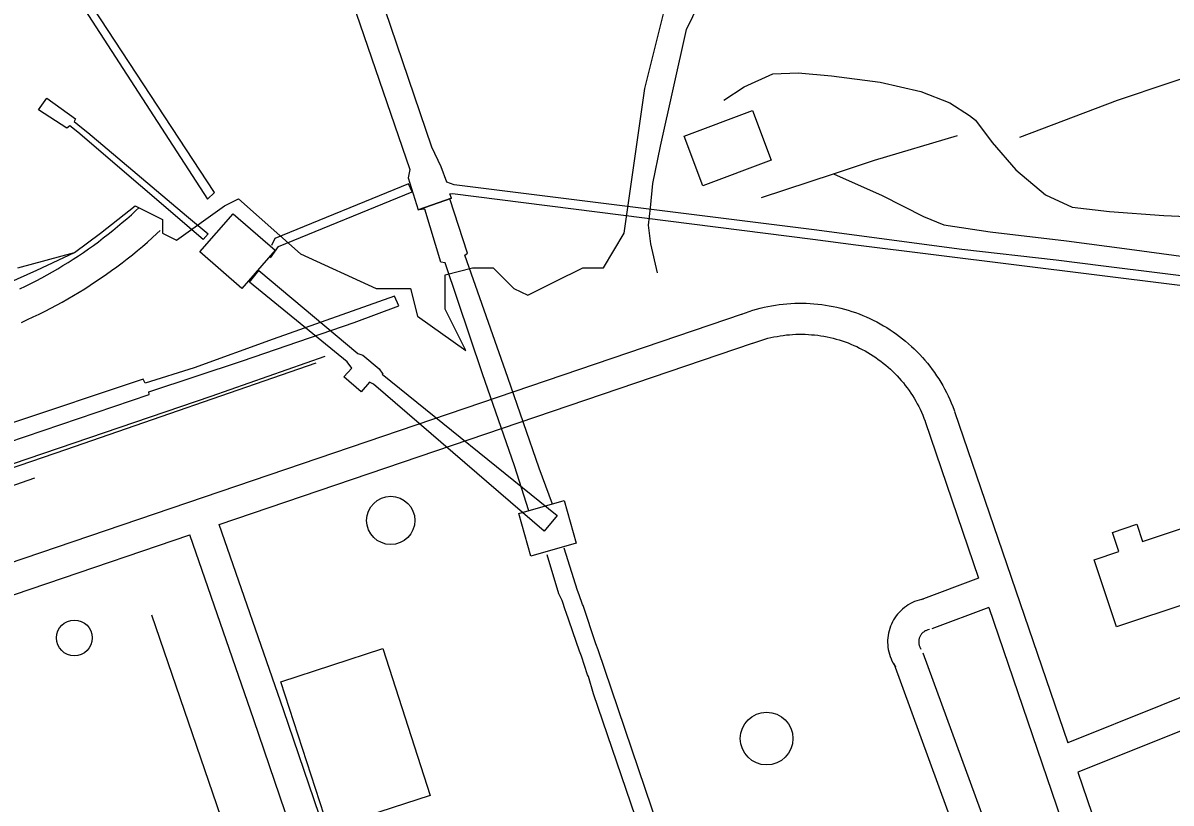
# Model space of a CAD drawing. Extents: x 3250478 to 3288318, y 788638 to 816472.
# Drawn here: x 3268997 to 3270105, y 810377 to 811130 of the extents above; entities that cross this region are included whole.
import ezdxf

# ---------------------------------------------------------------- set-up
doc = ezdxf.new("R2010")
doc.units = 0
for name, color, linetype in [('V-BLDG-OTLN', 7, 'Continuous'), ('V-DOMW-TANK', 7, 'Continuous'), ('V-ROAD-CNTR', 7, 'Continuous'), ('V-SITE-STRC', 7, 'Continuous'), ('V-TOPO-SHOR', 7, 'Continuous'), ('V-UTIL-LINE', 7, 'Continuous')]:
    doc.layers.add(name, color=color, linetype=linetype)

msp = doc.modelspace()

# ---------------------------------------------------------------- linework, layer by layer
at = {"layer": 'V-BLDG-OTLN'}
for points in [[(3269635.3, 811020.9), (3269701.4, 811045.6), (3269719.4, 810997.6), (3269653.2, 810972.9)], [(3269208.3, 810873.7), (3269167.8, 810909), (3269199.9, 810945.9), (3269240.5, 810910.7)], [(3269487.3, 810615.5), (3269475.7, 810656.8), (3269519.4, 810669.2), (3269531, 810627.9)], [(3270052.8, 810547.3), (3270031.2, 810612.1), (3270054.8, 810620), (3270048.7, 810638.4), (3270072.4, 810646.3), (3270077.8, 810629.8), (3270172, 810661.2), (3270194.2, 810594.4)], [(3269245.8, 810494.4), (3269344.2, 810526.4), (3269390.2, 810384.7), (3269291.9, 810352.7)]]:
    msp.add_lwpolyline(points, close=True, dxfattribs=at)
at = {"layer": 'V-DOMW-TANK'}
for centre, radius in [((3269352, 810650), 23.3), ((3269046.5, 810536.6), 17.3), ((3269714.9, 810439.5), 25.4)]:
    msp.add_circle(centre, radius, dxfattribs=at)
at = {"layer": 'V-ROAD-CNTR'}
for points in [[(3269609.4, 810888.9), (3269603.1, 810916.8), (3269600.8, 810934.9), (3269602.9, 810951.7), (3269604.9, 810975), (3269612.4, 811011.2), (3269637.6, 811123.7), (3269649.8, 811148.9)], [(3269673.6, 811055.6), (3269693.2, 811068.5), (3269720.9, 811080.8), (3269745.5, 811081.7), (3269777.6, 811079.1), (3269824.5, 811072.7), (3269863.8, 811063.9), (3269891.7, 811052.8), (3269910.8, 811040.6), (3269916.7, 811036.2), (3269932.6, 811014.6), (3269955.4, 810988.3), (3269984.2, 810964.3), (3270009.8, 810952.1), (3270046, 810948.2), (3270098.5, 810944.3), (3270156.5, 810941.6)], [(3268994, 810873.5), (3268999.3, 810876), (3269004.6, 810878.6), (3269009.8, 810881.3), (3269015.1, 810884.1), (3269020.2, 810886.9), (3269025.4, 810889.8), (3269030.5, 810892.8), (3269035.5, 810895.8), (3269040.5, 810898.9), (3269045.5, 810902.1), (3269050.4, 810905.3), (3269055.3, 810908.6), (3269060.2, 810912), (3269065, 810915.4), (3269069.7, 810918.9), (3269074.4, 810922.5), (3269079.1, 810926.1), (3269083.7, 810929.7), (3269088.3, 810933.5), (3269092.8, 810937.3), (3269097.3, 810941.1), (3269101.7, 810945), (3269106, 810949), (3269108.9, 810951.7)], [(3268995.4, 810841.1), (3269001.2, 810843.7), (3269006.9, 810846.3), (3269012.5, 810849.1), (3269018.2, 810851.9), (3269023.7, 810854.7), (3269029.3, 810857.7), (3269034.8, 810860.7), (3269040.3, 810863.8), (3269045.7, 810867), (3269051.1, 810870.2), (3269056.5, 810873.5), (3269061.8, 810876.9), (3269067, 810880.4), (3269072.3, 810883.9), (3269077.4, 810887.5), (3269082.5, 810891.1), (3269087.6, 810894.8), (3269092.6, 810898.6), (3269097.6, 810902.5), (3269102.5, 810906.4), (3269107.4, 810910.4), (3269112.2, 810914.4), (3269117, 810918.5), (3269121.7, 810922.7), (3269126.3, 810926.9), (3269129.4, 810929.7)], [(3269691.1, 810849.1), (3269694.4, 810850.4), (3269698, 810851.6), (3269701.5, 810852.7), (3269705.1, 810853.8), (3269708.7, 810854.7), (3269712.4, 810855.6), (3269716, 810856.4), (3269719.7, 810857.1), (3269723.4, 810857.8), (3269727.1, 810858.3), (3269730.8, 810858.7), (3269734.5, 810859.1), (3269738.2, 810859.4), (3269742, 810859.5), (3269745.7, 810859.6), (3269749.4, 810859.6), (3269753.2, 810859.6), (3269756.9, 810859.4), (3269760.6, 810859.1), (3269764.3, 810858.8), (3269768.1, 810858.3), (3269771.8, 810857.8), (3269775.4, 810857.2), (3269779.1, 810856.5), (3269782.8, 810855.7), (3269786.4, 810854.8), (3269790, 810853.9), (3269793.6, 810852.8), (3269797.2, 810851.7), (3269800.7, 810850.5), (3269804.2, 810849.2), (3269807.7, 810847.8), (3269811.1, 810846.4), (3269814.5, 810844.8), (3269817.9, 810843.2), (3269821.2, 810841.5), (3269824.5, 810839.7), (3269827.8, 810837.9), (3269831, 810836), (3269834.1, 810834), (3269837.2, 810831.9), (3269840.3, 810829.7), (3269843.3, 810827.5), (3269846.2, 810825.2), (3269849.1, 810822.8), (3269852, 810820.4), (3269854.7, 810817.9), (3269857.5, 810815.4), (3269860.1, 810812.7), (3269862.7, 810810), (3269865.3, 810807.3), (3269867.7, 810804.5), (3269870.1, 810801.6), (3269872.4, 810798.7), (3269874.7, 810795.7), (3269876.9, 810792.7), (3269879, 810789.6), (3269881.1, 810786.5), (3269883, 810783.3), (3269884.9, 810780.1), (3269886.7, 810776.8), (3269888.5, 810773.5), (3269890.1, 810770.2), (3269891.7, 810766.8), (3269893.2, 810763.4), (3269894.6, 810759.9), (3269896, 810756.5), (3269896.3, 810755.5)], [(3268470.7, 810433.7), (3268872, 810570.7), (3269691.5, 810849.3)], [(3269186.3, 810645.9), (3269701.2, 810820.9)], [(3269701.6, 810821), (3269704.6, 810822.1), (3269707.4, 810823.1), (3269710.3, 810824), (3269713.2, 810824.9), (3269716.1, 810825.7), (3269719.1, 810826.4), (3269722, 810827), (3269725, 810827.6), (3269728, 810828.1), (3269731, 810828.5), (3269734, 810828.9), (3269737, 810829.2), (3269740, 810829.4), (3269743.1, 810829.6), (3269746.1, 810829.6), (3269749.1, 810829.6), (3269752.1, 810829.6), (3269755.2, 810829.4), (3269758.2, 810829.2), (3269761.2, 810828.9), (3269764.2, 810828.6), (3269767.2, 810828.2), (3269770.2, 810827.7), (3269773.2, 810827.1), (3269776.1, 810826.5), (3269779.1, 810825.8), (3269782, 810825), (3269784.9, 810824.1), (3269787.8, 810823.2), (3269790.7, 810822.2), (3269793.5, 810821.2), (3269796.3, 810820.1), (3269799.1, 810818.9), (3269801.9, 810817.7), (3269804.6, 810816.3), (3269807.3, 810815), (3269809.9, 810813.5), (3269812.6, 810812), (3269815.2, 810810.5), (3269817.7, 810808.8), (3269820.2, 810807.2), (3269822.7, 810805.4), (3269825.1, 810803.6), (3269827.5, 810801.7), (3269829.9, 810799.8), (3269832.2, 810797.9), (3269834.4, 810795.8), (3269836.6, 810793.8), (3269838.8, 810791.6), (3269840.9, 810789.5), (3269842.9, 810787.2), (3269844.9, 810785), (3269846.9, 810782.6), (3269848.8, 810780.3), (3269850.6, 810777.9), (3269852.4, 810775.4), (3269854.1, 810772.9), (3269855.7, 810770.4), (3269857.3, 810767.8), (3269858.9, 810765.2), (3269860.4, 810762.5), (3269861.8, 810759.9), (3269863.1, 810757.2), (3269864.4, 810754.4), (3269865.6, 810751.6), (3269866.8, 810748.8), (3269867.9, 810745.9), (3269868.1, 810745.2)], [(3269896.4, 810755.2), (3270005.6, 810435.5)], [(3269868, 810745.5), (3269919.6, 810594.3)], [(3270636.3, 810672.3), (3270275.2, 810543.3), (3270005.6, 810435.5)], [(3269574.3, 809511.6), (3269539.9, 809611.9), (3269248.3, 810467.3), (3269186.3, 810645.9)], [(3270646.4, 810644), (3270285.9, 810515.2), (3270015.3, 810407.1)], [(3268536.9, 810424.6), (3268881.7, 810542.3), (3269157.9, 810636.2)], [(3269546, 809501.7), (3269511.5, 809602.2), (3269219.9, 810457.6), (3269157.9, 810636.2)], [(3269919.6, 810594.3), (3269863.9, 810573.4)], [(3269866.2, 810574.1), (3269864.3, 810573.7), (3269862.1, 810573.1), (3269859.9, 810572.4), (3269857.8, 810571.6), (3269855.7, 810570.7), (3269853.7, 810569.7), (3269851.7, 810568.5), (3269849.8, 810567.3), (3269847.9, 810565.9), (3269846.2, 810564.5), (3269844.5, 810562.9), (3269842.9, 810561.3), (3269841.4, 810559.6), (3269840, 810557.8), (3269838.7, 810555.9), (3269837.5, 810554), (3269836.4, 810552), (3269835.4, 810549.9), (3269834.5, 810547.8), (3269833.7, 810545.6), (3269833.1, 810543.4), (3269832.6, 810541.2), (3269832.2, 810539), (3269831.9, 810536.7), (3269831.7, 810534.4), (3269831.7, 810532.1), (3269831.8, 810529.8), (3269832, 810527.6), (3269832.4, 810525.3), (3269832.9, 810523.1), (3269833.4, 810520.9), (3269834.2, 810518.7), (3269835, 810516.5), (3269835.9, 810514.5), (3269837, 810512.4), (3269838.1, 810510.5), (3269839.3, 810508.7), (3269839.5, 810508.5)], [(3269929.3, 810565.9), (3269874.4, 810545.3)], [(3269929.3, 810565.9), (3270032, 810265.3), (3270049.9, 810214.6)], [(3269872.1, 810544.7), (3269871, 810544.4), (3269870.4, 810544.3), (3269869.8, 810544.1), (3269869.2, 810543.9), (3269868.6, 810543.6), (3269868, 810543.3), (3269867.4, 810543), (3269866.9, 810542.6), (3269866.4, 810542.2), (3269865.8, 810541.8), (3269865.4, 810541.4), (3269864.9, 810540.9), (3269864.5, 810540.4), (3269864.1, 810539.9), (3269863.7, 810539.4), (3269863.4, 810538.8), (3269863.1, 810538.2), (3269862.8, 810537.7), (3269862.5, 810537.1), (3269862.3, 810536.4), (3269862.1, 810535.8), (3269862, 810535.2), (3269861.9, 810534.5), (3269861.8, 810533.9), (3269861.7, 810533.2), (3269861.7, 810532.6), (3269861.8, 810531.9), (3269861.8, 810531.3), (3269861.9, 810530.6), (3269862.1, 810530), (3269862.2, 810529.4), (3269862.4, 810528.8), (3269862.7, 810528.1), (3269862.9, 810527.6), (3269863.2, 810527), (3269863.6, 810526.4), (3269864, 810525.7), (3269863.9, 810525.9)], [(3269865.8, 810522.3), (3269976.4, 810219.9)], [(3269837.6, 810512), (3269948.2, 810209.6)], [(3270015.3, 810407.1), (3270060.3, 810275.1), (3270083.6, 810209.2)]]:
    msp.add_lwpolyline(points, dxfattribs=at)
at = {"layer": 'V-SITE-STRC'}
for p, q in [((3269004.7, 811222.6), (3269175.2, 810960.1)), ((3269181.8, 810966.3), (3269011.6, 811225.6)), ((3269011.8, 811046.1), (3269020.1, 811057.4)), ((3269020.1, 811057.4), (3269047.6, 811037.5)), ((3269039.1, 811028.4), (3269011.8, 811046.1)), ((3269042, 811030.7), (3269039.1, 811028.4)), ((3269050, 811024.5), (3269042, 811030.7)), ((3269047.6, 811037.5), (3269046.2, 811034.8)), ((3269046.2, 811034.8), (3269053.5, 811029.1)), ((3269171, 810921.2), (3269050, 811024.5)), ((3269053.5, 811029.1), (3269059.4, 811024.2)), ((3269059.4, 811024.2), (3269154.7, 810943.8)), ((3269369.2, 810974.7), (3269240.2, 810922)), ((3269372.7, 810967), (3269369.2, 810974.7)), ((3269175.2, 810960.1), (3269181.8, 810966.3)), ((3269243.7, 810914.3), (3269372.7, 810967)), ((3269410.5, 810960.8), (3269378.6, 810949.6)), ((3269409, 810960.2), (3269410.5, 810960.8)), ((3269426, 810907.7), (3269409, 810960.2)), ((3269154.7, 810943.8), (3269175.8, 810926.6)), ((3269384.9, 810950.3), (3269378.6, 810949.6)), ((3269400.2, 810899.3), (3269384.9, 810950.3)), ((3269175.8, 810926.6), (3269171, 810921.2)), ((3269240.2, 810922), (3269236.7, 810915.2)), ((3269235.8, 810903.2), (3269243.7, 810914.3)), ((3269423.6, 810905.8), (3269426, 810907.7)), ((3269404.4, 810898.4), (3269400.2, 810899.3)), ((3269440.5, 810791.3), (3269404.4, 810898.4)), ((3269465, 810788), (3269423.6, 810905.8)), ((3269215.6, 810880), (3269224.5, 810891)), ((3269224.5, 810891), (3269320.1, 810811)), ((3269309.9, 810803.1), (3269215.6, 810880)), ((3269320.1, 810811), (3269325.2, 810809.5)), ((3269325.2, 810809.5), (3269340.8, 810796.2)), ((3269306.8, 810788.4), (3269314.3, 810797)), ((3269314.3, 810797), (3269309.9, 810803.1)), ((3269323.3, 810773.9), (3269306.8, 810788.4)), ((3269340.8, 810796.2), (3269344.2, 810791.1)), ((3269343.8, 810791), (3269512.7, 810654.6)), ((3269471.4, 810702.5), (3269440.5, 810791.3)), ((3269495.3, 810700.3), (3269465, 810788)), ((3269331.5, 810783.5), (3269323.3, 810773.9)), ((3269335.3, 810781.6), (3269331.5, 810783.5)), ((3269500.1, 810639.7), (3269335.3, 810781.6)), ((3269485.4, 810659.3), (3269471.4, 810702.5)), ((3269508.3, 810665.8), (3269495.3, 810700.3)), ((3269512.7, 810654.6), (3269500.1, 810639.7)), ((3269121, 810558.8), (3269378.3, 809808))]:
    msp.add_line(p, q, dxfattribs=at)
for points in [[(3268952.5, 812204.9), (3269370.5, 810988.6), (3269368.9, 810980.4), (3269378.6, 810949.6), (3269410.5, 810960.8), (3269408.9, 810965.2), (3269411.5, 810965.3), (3269759.4, 810921.3), (3269801.1, 810915.8), (3270263.8, 810858.3), (3270784.5, 810793.1), (3271136, 810749.9), (3271135, 810734.7), (3271171, 810730.9), (3271174.5, 810751), (3271174.5, 810750.6), (3271372, 810816.3), (3271520, 810866.2), (3271611, 810897.2), (3271734.7, 810940.2), (3272047.7, 811049), (3272425.7, 811177), (3272469.8, 811191.2), (3272472, 811193.1)], [(3272467.2, 811204.8), (3272464.7, 811201.8), (3272189.8, 811107.3), (3272093.7, 811074.3), (3271580.1, 810901.2), (3271176.5, 810761.8), (3271176.4, 810775.8), (3271142.6, 810779.8), (3271140.4, 810764.5), (3271139.1, 810759.3), (3271031.7, 810773.1), (3270718.8, 810811.3), (3270379.5, 810853.2), (3270040.1, 810895.2), (3269994.4, 810901), (3269903.4, 810911.5), (3269760.7, 810930.3), (3269413.2, 810973.9), (3269406, 810976.3), (3269400.8, 810991.3), (3269391.8, 811010), (3268985.6, 812204.9)], [(3269697.5, 810099), (3269695.3, 810103.8), (3269558.7, 810506.3), (3269552.2, 810525.2), (3269550, 810531), (3269537.8, 810567.9), (3269537.2, 810568.9), (3269533.8, 810578.2), (3269532.4, 810582.4), (3269519.4, 810623.2)], [(3269680.4, 810093), (3269678.7, 810099.3), (3269547.7, 810482.6), (3269542.9, 810499.4), (3269542.1, 810501.1), (3269536.2, 810519), (3269534.3, 810523.7), (3269521, 810562.1), (3269520.8, 810562.7), (3269517.6, 810572.6), (3269514.3, 810579.3), (3269503.1, 810616.7)]]:
    msp.add_lwpolyline(points, dxfattribs=at)
at = {"layer": 'V-TOPO-SHOR'}
for points in [[(3268992.1, 810893.8), (3269046.5, 810908.4), (3269071.9, 810927), (3269105.1, 810953.6), (3269131.7, 810940.3), (3269131.7, 810927), (3269145, 810920.4), (3269191.6, 810953.6), (3269204.9, 810960.3), (3269264.7, 810907.1), (3269337.9, 810873.8), (3269371.1, 810873.8), (3269377.8, 810847.2), (3269424.4, 810814), (3269404.4, 810853.9), (3269404.4, 810887.1), (3269431, 810893.8), (3269451, 810893.8), (3269470.9, 810873.8), (3269484.2, 810867.2), (3269510.8, 810880.5), (3269537.4, 810893.8), (3269557.4, 810893.8), (3269557.4, 810893.8), (3269577.3, 810927), (3269597.3, 811066.7), (3269617.2, 811146.5)], [(3269959.3, 811019.9), (3270053.7, 811055.6), (3270153.3, 811088.9), (3270231.5, 811110.9), (3270255.2, 811090.9), (3270318.1, 811040.7), (3270373.2, 811000), (3270442.2, 810951.4), (3270478.8, 810922.8)], [(3269710.1, 810961.5), (3269779.5, 810984.4), (3269819.1, 810997.7), (3269899.3, 811021.4)], [(3269779.5, 810984.4), (3269826.3, 810963.6), (3269866.5, 810943.3), (3269885.9, 810935.3), (3269930.6, 810928.5), (3270004.5, 810919.9), (3270065.3, 810911.6), (3270138.9, 810901.8), (3270189.3, 810896.3), (3270224.8, 810891.7)], [(3267896, 810704.3), (3267931.6, 810660.8), (3267965.2, 810619.4), (3267993.3, 810589.8), (3268013.6, 810576.6), (3268034, 810568.9), (3268061.8, 810568.7), (3268094.4, 810576.8), (3268135.4, 810592.6), (3268178, 810607.4), (3268235, 810626.1), (3268300.1, 810647.9), (3268361.1, 810669.7), (3268420.5, 810688.8), (3268485, 810707), (3268561.9, 810734.1), (3268648.4, 810764), (3268730, 810792.1), (3268808, 810818.8), (3268882.3, 810840.7), (3268963.4, 810870.5), (3269010.4, 810891.3), (3269046.5, 810908.4)], [(3269209, 810804), (3269316.7, 810840.8), (3269359.7, 810856.9), (3269355.6, 810866.5), (3269238.5, 810824.9), (3269162.2, 810797.2), (3269115, 810782.4), (3269112.8, 810786.4), (3268982, 810742.6), (3268850.4, 810695.5), (3268798.9, 810679.9), (3268654.7, 810629.8), (3268580.5, 810603), (3268566.4, 810604.9), (3268491.8, 810579), (3268412.8, 810551.3), (3268328.1, 810523.2), (3268258.3, 810499.4), (3268184.4, 810473.8), (3268113.7, 810451), (3268109, 810453.4), (3268021.1, 810422.3), (3267902.7, 810382.1), (3267896, 810379.7)], [(3267896, 810346.7), (3268031.3, 810391), (3268118.8, 810420.2), (3268207.3, 810455), (3268293.3, 810482.9), (3268387.2, 810516.9), (3268475.5, 810546.4), (3268580.6, 810582.9), (3268631, 810602.4), (3268718.7, 810633), (3268809.8, 810664.9), (3268901.6, 810696.9), (3268982.3, 810725.1), (3269118.9, 810771.6), (3269118.3, 810774.2), (3269209, 810804)], [(3267896, 810312.8), (3267899.9, 810314.1), (3267929.3, 810323), (3267955.6, 810332.7), (3267980, 810338.2), (3268028.6, 810355.1), (3268093.1, 810380.4), (3268172.3, 810408.8), (3268328.1, 810459.5), (3268395.4, 810484.6), (3268482.6, 810511.9), (3268568.1, 810541.4), (3268652.9, 810573.2), (3268709.6, 810593), (3268724.1, 810597.3), (3268746.8, 810600.6), (3268795.3, 810616.8), (3268881.1, 810646.3), (3268946.5, 810669.5), (3269008.4, 810691)]]:
    msp.add_lwpolyline(points, dxfattribs=at)
at = {"layer": 'V-UTIL-LINE'}
for p, q in [((3269178.5, 810770), (3269288.8, 810808.4)), ((3269038.2, 810718.4), (3269279.9, 810802)), ((3268892.6, 810672.7), (3269178.5, 810770))]:
    msp.add_line(p, q, dxfattribs=at)
msp.add_lwpolyline([(3267896, 810329), (3267971.1, 810354.5), (3268241.2, 810446.8), (3268457.5, 810520.6), (3268664.3, 810591.6), (3268938.5, 810684.3), (3269038.2, 810718.4)], dxfattribs=at)

doc.saveas('drawing.dxf')
